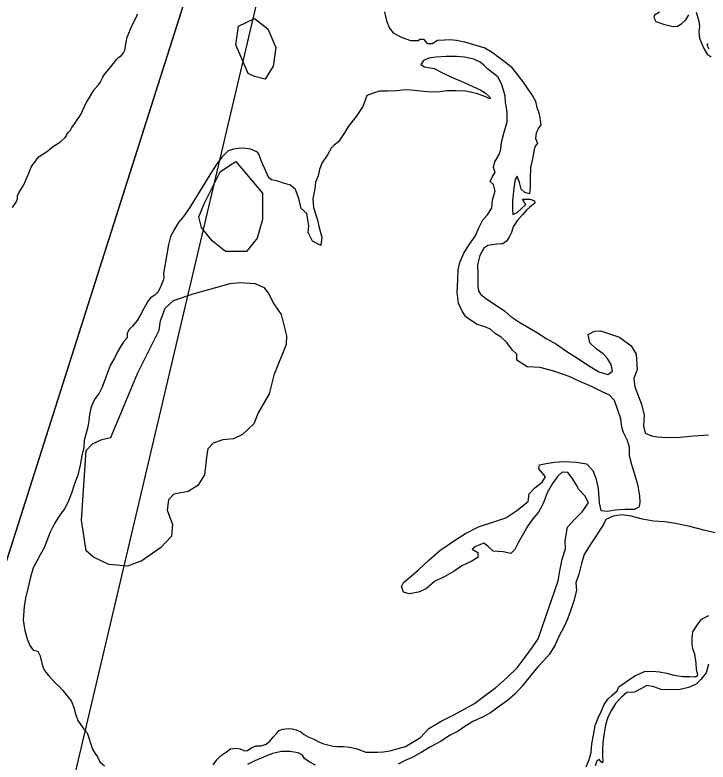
# Model space of a CAD drawing. Extents: x 2290055 to 2389491, y 66597 to 237875.
# Drawn here: x 2344121 to 2347636, y 141421 to 145214 of the extents above; entities that cross this region are included whole.
import ezdxf

# ---------------------------------------------------------------- set-up
doc = ezdxf.new("R2010")
doc.units = 0
for name, color, linetype in [('Exist Hydrographic Creek Single Shore', 7, 'Continuous'), ('Exist Hydrographic Island Shore', 7, 'Continuous'), ('Exist Hydrographic River Shore', 7, 'Continuous'), ('Map Preparation Inset Cut Line', 7, 'Continuous')]:
    doc.layers.add(name, color=color, linetype=linetype)

msp = doc.modelspace()

# ---------------------------------------------------------------- linework, layer by layer
at = {"layer": 'Exist Hydrographic Creek Single Shore'}
for points in [[(2345995.6, 145230.3), (2346004.6, 145183.9), (2346020.8, 145146.3), (2346039.8, 145122.9), (2346080, 145101.4), (2346127.4, 145085), (2346169, 145084.1)], [(2347389.7, 145227.7), (2347364.5, 145212.6), (2347362, 145201.1), (2347371.7, 145180.7), (2347411.2, 145167.3), (2347458.8, 145156), (2347482.2, 145157.3), (2347502.7, 145171.2), (2347523, 145189.6), (2347539.2, 145215.4)], [(2347576.3, 145228.4), (2347589, 145182.5), (2347592.5, 145157.4), (2347590.2, 145127.8), (2347593.7, 145096.2), (2347603.2, 145071.3), (2347615.1, 145043.5), (2347632.1, 145014.6), (2347652.6, 145001.7)], [(2346169, 145084.1), (2346175, 145090.8), (2346192.8, 145090.8), (2346211.7, 145069), (2346236.9, 145069), (2346264.2, 145085.7), (2346299.4, 145088.4), (2346326.1, 145089), (2346359.7, 145086), (2346400.5, 145077.1), (2346504.7, 145046.7), (2346540.8, 145025.6), (2346577.3, 144998.7), (2346606.8, 144975.8), (2346637.8, 144949.9), (2346667.5, 144912.5), (2346697.4, 144874.1), (2346722.5, 144837.7), (2346746.5, 144803.3), (2346761.4, 144776), (2346768, 144744.7), (2346778.6, 144717.8), (2346783.6, 144692.7), (2346784.2, 144675.9), (2346788.7, 144656.5), (2346776.8, 144640), (2346764.7, 144615), (2346760.8, 144587.1), (2346771.7, 144563.8), (2346758.6, 144543.7), (2346752.2, 144521.9), (2346746.2, 144483.3), (2346736.4, 144440.3), (2346733.9, 144384.3), (2346734.6, 144340.6), (2346731.3, 144306.5), (2346707.7, 144313.2), (2346689, 144329.9), (2346679.2, 144363.8), (2346668.7, 144396.2), (2346658.1, 144378.6), (2346651.7, 144334.6), (2346644.5, 144271.6), (2346644.3, 144224.3), (2346646, 144201.7), (2346667.5, 144211.4), (2346712.8, 144251.4), (2346695.6, 144278.6), (2346733.5, 144279.1), (2346756.9, 144270.4), (2346757.3, 144258.5), (2346732.9, 144238.9), (2346715.3, 144223.6), (2346696.2, 144200.7), (2346670.2, 144172.8), (2346648.4, 144137.7), (2346638.6, 144110.1), (2346627.7, 144086.4), (2346614, 144064.7), (2346601.7, 144056.9), (2346595.7, 144051.8), (2346589, 144051.6), (2346565.6, 144050.9), (2346541.2, 144046.7), (2346519.5, 144042.8), (2346499.2, 144030.2), (2346478.7, 143992.9), (2346466.6, 143945.1), (2346468.4, 143899), (2346469.2, 143865.2), (2346468.4, 143837.5), (2346471.5, 143813.7), (2346482.3, 143796.8), (2346508, 143776.5), (2346605.6, 143710.1), (2346636.8, 143683.3), (2346682.1, 143651.9), (2346765.9, 143603.7), (2346816, 143572.1), (2346867, 143542.2), (2346920.5, 143505.5), (2346960.7, 143479.5), (2347025.7, 143438.5), (2347082.9, 143402.7), (2347128.1, 143388), (2347152, 143405.8), (2347145.7, 143440), (2347127.2, 143470.4), (2347104.1, 143494.1), (2347069.4, 143518.8), (2347036.2, 143549.5), (2347028.4, 143591.5), (2347059.8, 143608.7), (2347091.4, 143610.1), (2347186.7, 143578.9), (2347246.8, 143534.1), (2347271.6, 143491.5), (2347276.3, 143413.2), (2347259.3, 143369.1), (2347264.4, 143325.6)], [(2347642.7, 145039.9), (2347631.5, 145060), (2347637, 145069.5)], [(2347226.7, 143057.5), (2347208, 143094.7), (2347199, 143121.8), (2347194.1, 143163.1), (2347179.5, 143207.6), (2347162.1, 143256.7), (2347135.8, 143284.5), (2347092, 143303.8), (2347041.5, 143328.9), (2346989.2, 143351.1), (2346932, 143378.2), (2346854.3, 143406), (2346785.4, 143424.1), (2346719.6, 143427.6), (2346666.3, 143461.5), (2346666.5, 143492.1), (2346644.5, 143512.6), (2346615.4, 143551.6), (2346587.5, 143578.7), (2346557.6, 143594.3), (2346532.2, 143618.1), (2346498.8, 143632.4), (2346466.1, 143642.2), (2346436.2, 143661.6), (2346408.5, 143681.6), (2346388.4, 143710.8), (2346371.2, 143751.3), (2346364.4, 143805.2), (2346367.7, 143868.5), (2346368.7, 143920), (2346376.5, 143956.6), (2346397.5, 144005.2), (2346426.2, 144050.6), (2346457.5, 144092), (2346473.3, 144133.6), (2346493.4, 144174.5), (2346517.8, 144199.3), (2346540, 144234.4), (2346542.8, 144276.2), (2346555.8, 144320.1), (2346547.8, 144354), (2346532, 144368.4), (2346543.7, 144394), (2346557, 144413.8), (2346548.2, 144440.3), (2346555.6, 144467.6), (2346565.6, 144484.8), (2346576.3, 144506.2), (2346585.5, 144532.5), (2346589.2, 144567.5), (2346602.9, 144619.2), (2346616.7, 144671.1), (2346616.7, 144719.4), (2346611.7, 144753.6), (2346609.7, 144768.1), (2346606.8, 144802.3), (2346599, 144831.7), (2346587.9, 144864.6), (2346570.3, 144899.6), (2346541.8, 144921.9), (2346517.4, 144940), (2346499.8, 144958.9), (2346480.3, 144974.3), (2346447.9, 144989.5), (2346400.5, 144999.2), (2346360.5, 145002.9), (2346307.4, 145002.4), (2346254.9, 144999.9), (2346220.7, 144993.9), (2346192.2, 144982.7), (2346179.3, 144963.2), (2346198.6, 144949.8), (2346247.6, 144942.4), (2346285.7, 144922.5), (2346334.9, 144897.4), (2346384.9, 144878.4), (2346480.1, 144834.2), (2346505.3, 144818.1), (2346527.5, 144797.9), (2346532, 144787.5), (2346504.3, 144800.1), (2346462.3, 144815.8), (2346407.9, 144827.2), (2346358.5, 144829.5), (2346311.3, 144828.5), (2346275.7, 144823.2), (2346234, 144821.2), (2346194, 144824.6), (2346149.8, 144829.7), (2346104, 144833.3), (2346055.8, 144829.1), (2346010.5, 144827.4), (2345970.5, 144826.4), (2345937.9, 144816.8), (2345905.9, 144805.1), (2345897.9, 144780.7), (2345885, 144749.3), (2345851.8, 144698.3), (2345812.4, 144648.6), (2345785.6, 144605.2)], [(2345785.6, 144605.2), (2345761.8, 144569.5), (2345739.2, 144553), (2345724.5, 144537.1), (2345706.4, 144503.9), (2345677.3, 144461.5), (2345664.6, 144430.1), (2345658.2, 144396.4), (2345644.9, 144365.7), (2345641.8, 144331), (2345632.4, 144280.9), (2345634.3, 144237.1), (2345656.4, 144166.6), (2345661.5, 144139.5), (2345676.9, 144086.5), (2345672.2, 144043.4), (2345629.7, 144065), (2345607.8, 144108.7), (2345610.5, 144142.8), (2345606, 144173.7), (2345601.4, 144206), (2345571.9, 144231.8), (2345560.4, 144281.9), (2345544, 144327.8), (2345518.8, 144349.7), (2345483.5, 144359.2), (2345454.4, 144369.3), (2345421.4, 144376.8), (2345408.5, 144386.6), (2345371.2, 144470.8), (2345362.8, 144493.8), (2345358.3, 144506.4), (2345350.7, 144517.5), (2345316.8, 144532.1), (2345279.9, 144538.4), (2345253.7, 144535.8), (2345229.3, 144532.3), (2345201.8, 144523.4)], [(2345201.8, 144523.4), (2345171.4, 144494.5), (2345141.9, 144453.4), (2345108.3, 144402.3), (2345015, 144248.4), (2345009.7, 144240.6), (2344974.8, 144190.7), (2344950, 144160.2), (2344930.5, 144126.3), (2344910, 144089.9), (2344901.6, 144055.9), (2344900, 144048.7), (2344874.7, 143902.2), (2344875.1, 143882.8), (2344872.3, 143866.1), (2344860.8, 143837.8), (2344846.9, 143808.6), (2344829.4, 143791), (2344807.3, 143777.3), (2344791.1, 143755.1), (2344789, 143751.3), (2344774.5, 143723.7), (2344759.5, 143694.1), (2344741, 143662.4), (2344717.1, 143633.8), (2344699, 143615.6), (2344689.2, 143596.6), (2344690, 143574.7), (2344671.3, 143554.9), (2344657.6, 143533), (2344640, 143504.2), (2344625, 143472), (2344605.5, 143437.7), (2344590.3, 143399.4), (2344574.5, 143356.1), (2344562.4, 143324.9), (2344547.5, 143294.7), (2344528, 143266.5), (2344514.7, 143241.4), (2344504.8, 143218.3), (2344499.1, 143185.1), (2344495.6, 143153.3), (2344490.3, 143123.3), (2344481.7, 143091.5), (2344472, 143054.8), (2344469.6, 143018.8), (2344459.9, 142975), (2344451.5, 142928.7), (2344439.2, 142878.2), (2344423.2, 142834.2), (2344408.7, 142790.8), (2344392, 142746.1), (2344372.6, 142706.9), (2344342.8, 142667.2), (2344320.1, 142629.3), (2344298.7, 142587.5), (2344281.5, 142543.8), (2344268.2, 142508.8), (2344248.9, 142473.8), (2344229.2, 142437.5), (2344213, 142406.4), (2344199.7, 142359.4), (2344185.6, 142302.2), (2344173.3, 142253.3), (2344166.9, 142210.2), (2344164, 142164.4), (2344161.6, 142143.2), (2344165.5, 142120)], [(2347264.4, 143325.6), (2347278.6, 143291.1), (2347298.7, 143237.8), (2347312, 143183), (2347309.5, 143128.5), (2347317.5, 143090.5), (2347349.5, 143078.1), (2347378.2, 143071.4), (2347428.5, 143069.2), (2347495.5, 143070.4), (2347562.2, 143077.4), (2347638, 143081.8)], [(2346220.5, 141591.8), (2346282.8, 141629.1), (2346350.9, 141661.9), (2346452.4, 141718.9), (2346494.4, 141749.9), (2346560.7, 141800.4), (2346616.7, 141850.4), (2346667.9, 141899.7), (2346709.5, 141953.2), (2346745.2, 142003.6), (2346774.5, 142046.9), (2346827.5, 142198.9), (2346841, 142238.1), (2346859, 142291.8), (2346876, 142341.3), (2346885.3, 142391.5), (2346896.6, 142451.7), (2346913, 142503.4), (2346911.9, 142544.7), (2346923.8, 142612.9), (2346956.8, 142651.3), (2346998.3, 142691.7), (2347030, 142736.6), (2347010.6, 142773.1), (2346981.4, 142805.5), (2346967.3, 142829.7), (2346947.4, 142862.7), (2346925.3, 142890.9), (2346895.7, 142893.6), (2346873.6, 142871.5), (2346846.7, 142834.6), (2346821.1, 142787.8), (2346800, 142734.4), (2346775.6, 142689.5), (2346747.7, 142655.8), (2346722.7, 142619.6), (2346700.3, 142581.7), (2346674.3, 142537.7), (2346656.4, 142500.1), (2346635.9, 142479.6), (2346596.6, 142488.2), (2346545.9, 142491.8), (2346519.7, 142516.7), (2346498.8, 142532.3), (2346456.9, 142515.5), (2346440.5, 142502.7), (2346467.8, 142484.2), (2346469.2, 142460.3), (2346438.1, 142440.9), (2346387, 142417.7), (2346348.4, 142390.8), (2346301.9, 142362.4), (2346249.2, 142337.9), (2346207, 142301.1), (2346167, 142284.3), (2346120, 142275.9), (2346090.9, 142283.8), (2346081.3, 142312.2), (2346092.3, 142333.4), (2346129.7, 142364.7), (2346167.6, 142397.4), (2346220.1, 142446.7), (2346276.3, 142494.6), (2346355.8, 142549.9), (2346405.5, 142581.8), (2346472.7, 142615.2), (2346550.2, 142639.9), (2346611.5, 142661.4), (2346666.3, 142698.2), (2346723.5, 142743.2), (2346729.8, 142782.2), (2346757.9, 142812.6), (2346794.4, 142842.7), (2346811.5, 142869.6), (2346797.7, 142885.2), (2346777.4, 142910.4), (2346782.3, 142929.7), (2346814.7, 142937.2), (2346856.6, 142944.1), (2346906, 142947.7), (2346968.9, 142943.4), (2347019.6, 142935.1), (2347051.2, 142900.7), (2347066.5, 142861.7), (2347079.7, 142809.1), (2347083.6, 142736.6), (2347093.2, 142698.5), (2347126.8, 142695.4), (2347165.6, 142702.3), (2347216.4, 142704.6), (2347265.2, 142704.6), (2347288, 142718), (2347292.1, 142741.2), (2347290, 142772.7), (2347281.2, 142823.7), (2347264.8, 142880.5), (2347250.3, 142930.5), (2347237.3, 142975.7), (2347237.3, 143019.5), (2347226.7, 143057.5)], [(2347470.7, 142631.9), (2347414.9, 142641.2), (2347359.8, 142644.8), (2347304, 142654.4), (2347245.8, 142669.9), (2347198.6, 142676), (2347154.5, 142669.8), (2347118.8, 142652), (2347108, 142630.8), (2347065.7, 142564.7), (2347039.1, 142523.6), (2347007.3, 142474.2), (2346994, 142428.5), (2346981.4, 142374.5), (2346965.7, 142330.8), (2346968.9, 142291.8), (2346956, 142239.4), (2346940.8, 142194), (2346923.8, 142146.2), (2346905.2, 142105.7), (2346881.6, 142062), (2346860.5, 142017), (2346832.6, 141969.5), (2346803, 141936.9), (2346773.5, 141905.1), (2346748.9, 141875.7), (2346719.8, 141840.1), (2346692.7, 141806.4), (2346658.7, 141767), (2346618.9, 141733.7), (2346571.5, 141699.9), (2346533.4, 141671.1), (2346496.3, 141650.7), (2346442.6, 141627.8), (2346402, 141601.7), (2346368.5, 141578.7), (2346327.9, 141557.3)], [(2347673.1, 142585.6), (2347615.7, 142598.5), (2347544.7, 142616.6), (2347470.7, 142631.9)], [(2347575.7, 141922.9), (2347569.5, 141968.7), (2347559.7, 141996.2), (2347556, 142023.2), (2347555.2, 142052.6), (2347559.5, 142082.2), (2347581, 142116.8), (2347603.8, 142147), (2347640.3, 142164.5)], [(2344165.5, 142120), (2344171, 142089.3), (2344183.1, 142047.1), (2344195.8, 142012.9), (2344213.2, 141989.6), (2344236.4, 141984.6), (2344247.3, 141963), (2344261.8, 141905.2), (2344270, 141886.2), (2344289.9, 141860.3), (2344308.6, 141840.8), (2344323.1, 141824.3), (2344346.9, 141802.9), (2344364.2, 141784.1), (2344384.5, 141759.2), (2344406, 141732), (2344407.8, 141727.9), (2344419.7, 141697.8), (2344428.5, 141666.2), (2344439.4, 141632.6), (2344470.2, 141588.8), (2344486.6, 141568.9), (2344496.8, 141539.5), (2344505.4, 141512.1), (2344513.8, 141486.6), (2344525.5, 141466.6), (2344538.5, 141447.5), (2344551.6, 141422.3), (2344574.7, 141401.2)], [(2347018.1, 141396.1), (2347032.9, 141433.3), (2347043.2, 141469.4), (2347047.5, 141514.1), (2347056.5, 141565.3), (2347064.3, 141606.1), (2347078.4, 141645.3), (2347095.2, 141681), (2347110.2, 141712.5), (2347128.7, 141739.7), (2347149.2, 141759.6), (2347175.4, 141782), (2347184, 141802.2), (2347239.2, 141841.2), (2347268.5, 141860), (2347292.9, 141871.5), (2347314, 141881.3), (2347354, 141883), (2347389.5, 141878.6), (2347425.2, 141872), (2347464.3, 141861.4), (2347507.4, 141855.4), (2347543.9, 141856.1), (2347572.4, 141853.7), (2347584.1, 141861.7), (2347582.5, 141872.3), (2347577.5, 141888.8), (2347575.7, 141922.9)], [(2347639, 141917.4), (2347626.5, 141874.3), (2347600.7, 141841), (2347575.7, 141816.6), (2347536.7, 141798.8), (2347494.7, 141789.4), (2347444.5, 141788.1), (2347399.5, 141788.7), (2347361.4, 141802.5), (2347325.9, 141809.8), (2347295, 141792.5), (2347262.8, 141776), (2347225, 141774.6), (2347198.2, 141751.2), (2347167.4, 141717.6), (2347147.5, 141684.9), (2347128.5, 141648.3), (2347116.8, 141609), (2347107.6, 141559.2), (2347103.5, 141517.6), (2347101.2, 141482.2), (2347101.8, 141451.3), (2347102, 141427.5), (2347100.8, 141417.8), (2347094.4, 141423), (2347083.6, 141434.6), (2347071.5, 141428), (2347064.1, 141401.6)], [(2345126.3, 141406.9), (2345144, 141431.6), (2345168, 141456.9), (2345193.2, 141472.9), (2345214.7, 141488.9), (2345237.3, 141491), (2345262.9, 141488.3), (2345285, 141478.8), (2345299.4, 141479), (2345322.6, 141495.3), (2345344.3, 141502.9), (2345369.9, 141504.1), (2345394.3, 141512.3), (2345414, 141528), (2345430.2, 141546.9), (2345448.5, 141567.4), (2345460, 141581.5), (2345479.4, 141587.8), (2345506.5, 141591.5), (2345526.8, 141590.1), (2345547.7, 141584.5), (2345571.5, 141574.4), (2345587.9, 141560.8), (2345611.3, 141547.7), (2345636.9, 141537.3), (2345659.1, 141525.9), (2345680.2, 141515.8), (2345708.1, 141507.9), (2345735.5, 141502.5), (2345757.3, 141500.8), (2345788, 141500), (2345818.8, 141497.2), (2345851, 141489.3), (2345900.8, 141471.3), (2345933.4, 141472.1), (2345960.1, 141471.9), (2345990.2, 141473), (2346021.6, 141478.6), (2346063.8, 141490), (2346101.2, 141500.1), (2346177.2, 141545.7), (2346220.5, 141591.8)], [(2346327.9, 141557.3), (2346278.7, 141526.1), (2346228.1, 141497.7), (2346181.3, 141470.3), (2346135, 141444.8), (2346099.7, 141428.2), (2346065.3, 141410.4)], [(2345644.5, 141405.2), (2345612.5, 141421.8), (2345590, 141439), (2345579.7, 141455.5), (2345556.5, 141467.5), (2345515.7, 141473.9), (2345473.5, 141475.4), (2345426.3, 141464.8), (2345381.2, 141445.4), (2345338.2, 141427.6), (2345300, 141408.8)]]:
    msp.add_lwpolyline(points, dxfattribs=at)
at = {"layer": 'Exist Hydrographic Island Shore'}
for points in [[(2345304.1, 144916.8), (2345241.8, 145062.2), (2345255.3, 145156.3), (2345335.9, 145196.6), (2345403.1, 145142.9), (2345443.5, 145048.8), (2345430, 144954.7), (2345389.7, 144887.5), (2345335.9, 144900.9), (2345304.1, 144916.8)], [(2345209.6, 144449.3), (2345241.8, 144470.8), (2345376.2, 144309.5), (2345376.2, 144175), (2345349.4, 144080.9), (2345295.6, 144013.7), (2345188.1, 144013.7), (2345120.8, 144067.5), (2345067.1, 144134.7), (2345053.6, 144188.5), (2345080.5, 144255.7)], [(2345080.5, 144255.7), (2345161.2, 144417), (2345209.6, 144449.3)], [(2344692, 142415.5), (2344597.2, 142424.6), (2344519.7, 142461), (2344482, 142494.1), (2344458.5, 142648.9), (2344482, 143002.7), (2344514.7, 143036.4), (2344561, 143059.2), (2344607.7, 143069.1), (2344741.5, 143393.3), (2344851.5, 143614.5), (2344859.2, 143661.9), (2344883, 143725), (2344924.7, 143764.3), (2345024.5, 143798.7), (2345213, 143850.3), (2345262, 143855.2), (2345338.7, 143850.3), (2345383.2, 143830.2), (2345405, 143802.9), (2345433.2, 143747.1), (2345470.5, 143693.8), (2345497.2, 143584.6), (2345496, 143540.8), (2345433.2, 143386), (2345409.7, 143291.2), (2345354.5, 143194.3), (2345332.2, 143138.8), (2345274, 143084.2), (2345228.7, 143061.7), (2345174.5, 143056.9), (2345126.5, 143039.6), (2345099.5, 143011.4), (2345094.5, 142981.8), (2345082.5, 142879.5), (2345048, 142825.8), (2345000, 142795.3), (2344927.2, 142781.7), (2344898.7, 142752.1), (2344893.2, 142699.8), (2344920, 142627.1), (2344914.5, 142567.8), (2344859.2, 142508.8), (2344765, 142442.6), (2344692, 142415.5)]]:
    msp.add_lwpolyline(points, dxfattribs=at)
at = {"layer": 'Exist Hydrographic River Shore'}
msp.add_lwpolyline([(2344108, 144237.1), (2344126, 144263.8), (2344133, 144279.8), (2344134, 144295.3), (2344140, 144311.2), (2344166.2, 144352.3), (2344191.5, 144410.4), (2344203.5, 144440.6), (2344211.7, 144454.5), (2344222.5, 144467.5), (2344232, 144481.9), (2344242.7, 144494.7), (2344285.5, 144522.9), (2344311.5, 144544.5), (2344338.7, 144561.3), (2344352.5, 144571.1), (2344374.5, 144591.8), (2344384, 144604.1), (2344382.7, 144604.7), (2344390.7, 144617.5), (2344401.5, 144629.2), (2344409.7, 144643.2), (2344428, 144668.5), (2344436, 144681.9), (2344446.7, 144694.7), (2344455.2, 144709.1), (2344482, 144767.1), (2344499, 144794.2), (2344515, 144822.9), (2344523.2, 144835.5), (2344544.2, 144859.1), (2344553.5, 144871.5), (2344566.7, 144898.6), (2344575.5, 144912.3), (2344596.2, 144939), (2344626.5, 144975.2), (2344635, 144988), (2344647.5, 144999), (2344660.2, 145007.8), (2344670.7, 145021.3), (2344677.2, 145035.3), (2344686, 145084.5), (2344690.2, 145101), (2344715, 145161.4), (2344736.7, 145204.6), (2344742.2, 145220.4)], dxfattribs=at)
at = {"layer": 'Map Preparation Inset Cut Line'}
msp.add_line((2343900.4, 141886.2), (2346064.1, 148689.8), dxfattribs=at)
for points in [[(2325416.4, 141886.2), (2343900.4, 141886.2), (2346064.1, 148689.8), (2346393.7, 149726.2), (2346064.1, 149726.2), (2346064.1, 156758), (2331912.3, 156758), (2331912.3, 149726.2), (2325417.5, 149726.2)], [(2318953.4, 149726.2), (2325417.5, 149726.2), (2346393.7, 149726.2), (2338303.7, 115381.1), (2324894.8, 115381.1)]]:
    msp.add_lwpolyline(points, close=True, dxfattribs=at)

doc.saveas('drawing.dxf')
